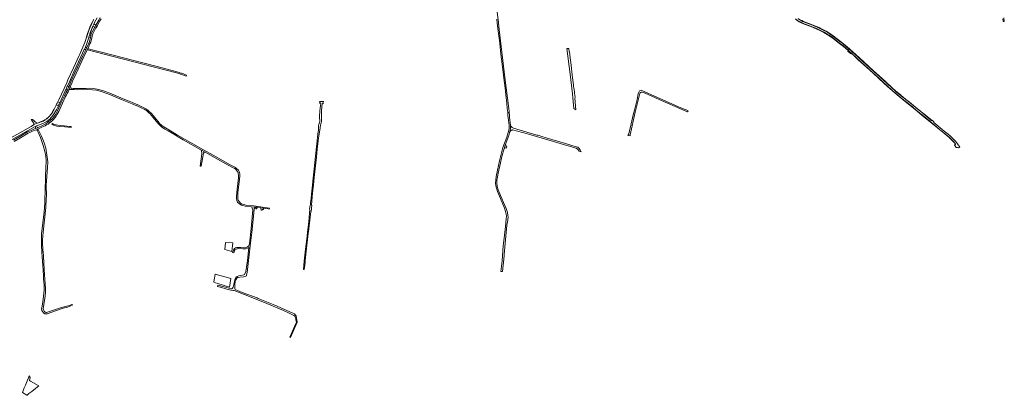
# Model space of a CAD drawing. Extents: x 152825 to 164088, y 457113 to 463005.
# Tile 339 of 364: x 161618 to 164088, y 459506 to 460448. Entities that reach past the tile are written whole.
import ezdxf

# ---------------------------------------------------------------- set-up
doc = ezdxf.new("R2010")
doc.units = 0
doc.header["$LTSCALE"] = 0.5
for name, color, linetype, lineweight in [('B-PV-VH-GESLOTENVERHARDING_ASFALT-GV', 251, 'CONTINUOUS', 18), ('B-PV-VH-GESLOTENVERHARDING_BETON-GV', 251, 'CONTINUOUS', 18), ('B-PV-VH-HALFVERHARDING_GRASBETONSTEEN-GV', 251, 'CONTINUOUS', 18), ('B-PV-VH-HALFVERHARDING_PUIN-GV', 251, 'CONTINUOUS', 18), ('B-PV-VH-ONVERHARD-GV', 251, 'CONTINUOUS', 18), ('B-PV-VH-ONVERHARD_ZAND-GV', 251, 'CONTINUOUS', 18), ('B-PV-VH-OPENVERHARDING-GV', 251, 'CONTINUOUS', 18), ('B-PV-VH-OPENVERHARDING_BETONSTRAATSTEEN-GV', 251, 'CONTINUOUS', 18)]:
    doc.layers.add(name, color=color, linetype=linetype, lineweight=lineweight)

msp = doc.modelspace()

# ---------------------------------------------------------------- linework, layer by layer
at = {"layer": 'B-PV-VH-GESLOTENVERHARDING_ASFALT-GV', "flags": 128}
for points in [[(162814.352, 460450.023), (162815.605, 460439.384), (162817.134, 460427.182), (162817.985, 460419.775), (162820.103, 460401.9), (162821.77, 460388.495), (162824.921, 460362.13), (162826.478, 460349.29), (162830.316, 460316.625), (162832.168, 460301.682), (162835.249, 460276.405), (162838.113, 460251.935), (162839.638, 460239.057), (162840.937, 460225.566), (162841.821, 460215.222), (162845.617, 460215.857), (162845.407, 460217.58), (162844.391, 460225.896), (162835.065, 460303.441), (162820.742, 460423.571), (162817.857, 460448.131), (162811.59, 460499.998)], [(161804.103, 460449.861), (161803.055, 460447.883), (161799.41, 460440.701), (161798.587, 460439.08), (161794.42, 460429.487), (161791.22, 460421.761), (161788.635, 460413.85), (161785.966, 460405.247), (161783.847, 460398.492), (161781.363, 460390.997), (161778.999, 460384.977), (161768.699, 460362.026), (161767.252, 460358.801), (161752.606, 460327.689), (161738.7, 460297.308), (161735.62, 460290.359), (161715.581, 460246.966), (161713.282, 460242.003), (161718.271, 460239.645), (161733.01, 460271.52), (161733.345, 460272.293), (161738.112, 460283.311), (161738.198, 460283.5), (161742.509, 460292.905), (161753.65, 460317.217), (161771.133, 460354.956), (161779.651, 460373.407), (161780.078, 460374.332), (161780.278, 460374.764), (161782.628, 460379.799), (161782.717, 460379.99), (161783.586, 460381.851), (161786.31, 460389.042), (161788.754, 460396.602), (161791.306, 460404.609), (161791.326, 460404.674), (161792.887, 460409.695), (161793.917, 460413.012), (161795.707, 460418.274), (161797.756, 460423.5), (161800.786, 460430.734), (161804.545, 460439.237), (161805.449, 460441.086), (161808.577, 460447.138), (161812.011, 460453.428)], [(163563.57, 460450.68), (163568.188, 460447.132), (163573.394, 460443.678), (163578.64, 460441.058), (163585.891, 460438.158), (163596.909, 460433.964), (163605.327, 460430.724), (163614.809, 460426.865), (163621.857, 460423.749), (163628.549, 460420.557), (163635.505, 460416.907), (163642.339, 460413.073), (163648.299, 460409.237), (163656.283, 460403.414), (163664.721, 460397.034), (163674.253, 460389.74), (163682.155, 460383.435), (163688.935, 460377.774), (163696.038, 460371.723), (163698.59, 460374.582), (163692.557, 460379.786), (163683.098, 460387.777), (163674.31, 460394.797), (163663.476, 460403.242), (163656.848, 460408.134), (163650.747, 460412.421), (163644.724, 460416.282), (163638.804, 460419.705), (163633.301, 460422.592), (163626.62, 460425.862), (163619.562, 460429.069), (163612.31, 460432.221), (163607.918, 460434.081), (163602.259, 460436.25), (163590.452, 460440.711), (163581.522, 460444.329), (163575.988, 460447.059), (163571.627, 460449.797)], [(164084.169, 460450.753), (164085.027, 460444.018), (164087.519, 460444.194), (164086.442, 460453.32)], [(161599.076, 460148.187), (161656.388, 460180.12), (161660.158, 460181.754), (161667.643, 460184.996), (161678.986, 460189.705), (161685.471, 460193.044), (161693.08, 460199.075), (161700.786, 460207.692), (161710.057, 460222.591), (161714.824, 460232.415), (161709.934, 460234.708), (161709.472, 460233.752), (161704.524, 460223.521), (161702.126, 460219.243), (161700.798, 460216.905), (161699.323, 460214.581), (161698.103, 460212.75), (161696.983, 460211.361), (161695.274, 460209.267), (161693.544, 460207.315), (161691.949, 460205.496), (161690.796, 460204.209), (161689.59, 460202.972), (161688.333, 460201.787), (161687.028, 460200.655), (161685.677, 460199.579), (161684.281, 460198.56), (161682.845, 460197.601), (161681.369, 460196.703), (161679.857, 460195.867), (161678.312, 460195.095), (161676.308, 460194.156), (161662.809, 460188.737), (161662.598, 460188.728), (161662.345, 460188.783), (161662.124, 460188.897), (161653.268, 460185.014), (161653.149, 460184.593), (161652.809, 460184.373), (161646.293, 460180.646), (161582.265, 460144.029)]]:
    msp.add_lwpolyline(points, dxfattribs=at)
for points in [[(161782.717, 460379.99), (161782.628, 460379.799), (161780.278, 460374.764), (161780.078, 460374.332), (161779.651, 460373.407), (161783.515, 460373.494), (161785.249, 460377.154)], [(163806.795, 460276.177), (163792.789, 460289.001), (163776.141, 460304.288), (163759.382, 460319.599), (163741.988, 460335.512), (163719.133, 460356.38), (163706.309, 460367.924), (163698.59, 460374.582), (163696.038, 460371.723), (163696.244, 460371.547), (163704.833, 460363.657), (163707.104, 460361.898), (163715.931, 460353.723), (163738.655, 460332.988), (163756.23, 460316.995), (163781.036, 460294.338), (163794.831, 460281.703), (163806.522, 460271.112), (163814.298, 460264.253), (163821.68, 460258.077), (163835.895, 460246.552), (163856.065, 460230.224), (163867.51, 460220.919), (163886.595, 460205.296), (163905.734, 460189.47), (163924.484, 460174.081), (163936.927, 460163.9), (163944.006, 460158.054), (163949.91, 460152.988), (163955.46, 460147.661), (163960.083, 460142.926), (163963.372, 460138.827), (163965.219, 460136.282), (163964.769, 460134.918), (163964.158, 460133.816), (163963.527, 460132.927), (163963.542, 460132.902), (163966.746, 460127.56), (163967.041, 460127.603), (163967.761, 460127.632), (163968.012, 460127.658), (163969.316, 460127.797), (163970.512, 460127.587), (163971.595, 460127.138), (163972.397, 460126.567), (163974.458, 460128.026), (163975.993, 460129.112), (163975.855, 460129.306), (163971.862, 460134.674), (163968.15, 460139.53), (163964.007, 460144.564), (163959.649, 460149.53), (163955.974, 460153.089), (163951.708, 460156.901), (163946.775, 460161.106), (163937.081, 460169.039), (163911.119, 460190.42), (163910.924, 460191.351), (163910.776, 460192.054), (163910.342, 460192.421), (163906.988, 460195.259), (163906.772, 460195.441), (163906.361, 460195.516), (163905.329, 460195.703), (163905.239, 460195.72), (163904.386, 460196.098), (163904.367, 460196.106), (163903.406, 460196.654), (163902.499, 460197.322), (163894.464, 460204.049), (163877.743, 460217.712), (163860.274, 460231.869), (163843.7, 460245.309), (163825.287, 460260.19), (163817.505, 460266.606), (163812.192, 460271.241)], [(163696.244, 460371.547), (163696.245, 460370.19), (163696.066, 460368.808), (163700.751, 460364.398), (163700.825, 460364.328), (163702.317, 460364.333), (163703.584, 460364.141), (163704.833, 460363.657)], [(162213.279, 459977.53), (162222.953, 459976.265), (162228.606, 459975.526), (162233.435, 459974.894), (162241.121, 459973.357), (162243.653, 459972.675), (162244.699, 459975.833), (162233.075, 459977.331), (162204.904, 459980.963), (162185.766, 459983.107), (162178.776, 459984.908), (162174.531, 459986.686), (162171.651, 459988.402), (162168.356, 459991.78), (162166.043, 459995.436), (162165.071, 459998.44), (162164.832, 460000), (162164.606, 460001.469), (162164.616, 460005.239), (162165.256, 460014.32), (162166.647, 460028.075), (162168.877, 460047.097), (162169.579, 460056.328), (162169.699, 460061.062), (162169.156, 460065.466), (162168.123, 460067.797), (162167.167, 460069.523), (162166.674, 460070.413), (162165.085, 460072.16), (162162.832, 460074.22), (162160.143, 460076.365), (162157.204, 460078.085), (162143.919, 460085.26), (162110.847, 460103.939), (162071.33, 460126.267), (162013.98, 460158.527), (162000, 460166.84), (161983.178, 460176.844), (161974.841, 460182.494), (161973.701, 460183.553), (161968.562, 460188.329), (161964.712, 460192.616), (161959.086, 460199.684), (161952.45, 460208.021), (161947.675, 460213.649), (161943.52, 460217.545), (161939.161, 460221.034), (161934.068, 460224.701), (161928.513, 460227.845), (161922.524, 460230.798), (161916.259, 460233.619), (161909.809, 460236.449), (161900.325, 460240.551), (161892.344, 460243.879), (161877.453, 460249.935), (161847.66, 460262.072), (161830.831, 460268.83), (161828.237, 460269.635), (161825.244, 460270.451), (161812.357, 460273.966), (161802.404, 460275.521), (161793.7, 460276.236), (161784.568, 460275.937), (161751.66, 460276.052), (161748.482, 460276.372), (161746.999, 460273.348), (161754.598, 460272.917), (161763.612, 460272.632), (161787.145, 460273.225), (161800.304, 460272.83), (161810.266, 460271.616), (161819.225, 460269.355), (161827.428, 460266.179), (161845.446, 460259.497), (161874.766, 460247.601), (161899.521, 460237.425), (161904.86, 460235.097), (161910.055, 460232.901), (161915.784, 460230.479), (161922.294, 460227.63), (161929.646, 460223.646), (161932.389, 460222.143), (161935.476, 460220.186), (161939.024, 460217.358), (161940.704, 460215.849), (161942.918, 460213.773), (161944.676, 460211.846), (161947.617, 460208.787), (161951.501, 460204.086), (161952.655, 460202.794), (161964.157, 460188.422), (161968.193, 460184.323), (161973.136, 460179.82), (161981.45, 460173.96), (161990.016, 460169.549), (162000, 460163.524), (162027.956, 460146.652), (162072.543, 460121.735), (162083.227, 460115.786), (162088.66, 460112.759), (162141.006, 460083.574), (162153.192, 460077.019), (162157.032, 460074.604), (162160.59, 460071.967), (162163.465, 460068.713), (162165.526, 460064.951), (162166.151, 460062.152), (162166.498, 460058.194), (162166.319, 460051.212), (162163.185, 460023.361), (162161.395, 460004.408), (162161.358, 460000), (162161.353, 459999.467), (162162.392, 459994.532), (162164.042, 459990.712), (162166.721, 459987.712), (162168.806, 459986.308), (162170.106, 459985.433), (162174.369, 459982.894), (162177.458, 459981.733), (162183.418, 459980.234), (162199.295, 459978.713), (162208.232, 459977.856), (162210.448, 459977.643)], [(161718.271, 460239.645), (161713.282, 460242.003), (161711.823, 460238.854), (161711.349, 460237.831), (161709.934, 460234.708), (161714.824, 460232.415), (161716.285, 460235.48), (161716.806, 460236.572)], [(162849, 460183.778), (162846.495, 460203.33), (162846.171, 460208.118), (162845.687, 460215.285), (162845.617, 460215.857), (162841.821, 460215.222), (162842.414, 460208.273), (162842.952, 460202.473), (162845.334, 460183.549), (162845.556, 460180.667), (162845.418, 460176.67), (162845.333, 460174.222), (162843.333, 460165.556), (162839.333, 460153.444), (162829.778, 460127.444), (162824.444, 460107.444), (162821.222, 460093.889), (162816.444, 460071.222), (162813.333, 460054.889), (162812.333, 460046.778), (162811.667, 460038.444), (162812, 460031.889), (162813.444, 460025.222), (162816.111, 460017.556), (162823.58, 460000), (162834, 459975.778), (162836.556, 459967.111), (162838.222, 459960.667), (162838.556, 459955.667), (162838, 459948.778), (162836.3, 459929.16), (162832.86, 459899.74), (162830.86, 459880.68), (162827.9, 459843.1), (162824.975, 459816.348), (162828.77, 459816.082), (162832.72, 459855.74), (162833.068, 459859.401), (162840, 459932.36), (162841.84, 459945.38), (162842.3, 459946.12), (162843, 459954), (162842.556, 459957.111), (162841.111, 459964.333), (162838.222, 459974.444), (162831.667, 459989.889), (162827.071, 460000), (162823.889, 460007), (162817.667, 460021.556), (162815.333, 460030.222), (162815, 460039.333), (162815, 460045.444), (162816.333, 460054), (162818.111, 460062.889), (162823.444, 460088.889), (162827.333, 460105.444), (162832.667, 460124.778), (162836.556, 460135.889), (162837.222, 460138), (162843, 460153.556), (162845.444, 460160.667), (162846.778, 460165.111), (162848.72, 460173.776), (162848.961, 460180.739)]]:
    msp.add_lwpolyline(points, close=True, dxfattribs=at)
at = {"layer": 'B-PV-VH-GESLOTENVERHARDING_BETON-GV', "flags": 128}
for points in [[(161819.667, 460453.691), (161816.086, 460447.272), (161809.001, 460435.055), (161808.903, 460434.884), (161805.992, 460429.69), (161805.914, 460429.542), (161796.447, 460411.494), (161796.194, 460410.276), (161795.975, 460408.802), (161795.269, 460404.046), (161795.046, 460402.545), (161794.065, 460397.576), (161792.681, 460393.584), (161790.879, 460389.245), (161786.071, 460378.89), (161785.922, 460378.575), (161785.249, 460377.154), (161783.515, 460373.494), (161783.366, 460373.179), (161775.403, 460356.369), (161755.892, 460314.707), (161747.076, 460295.347), (161745.967, 460292.75), (161745.12, 460290.787), (161742.305, 460283.278), (161740.732, 460279.283), (161740.611, 460278.989), (161740.477, 460278.66), (161738.852, 460274.682), (161738.202, 460273.283), (161738.193, 460273.266), (161737.031, 460270.875), (161736.192, 460269.359), (161733.831, 460265.287), (161731.886, 460261.668), (161729.8, 460257.459), (161721.999, 460240.55), (161712.415, 460219.505), (161708.319, 460211.539), (161705.994, 460207.988), (161703.476, 460204.599), (161700.687, 460201.288), (161697.394, 460198.035), (161695.237, 460196.153), (161694.117, 460195.176), (161690.458, 460192.131), (161688.859, 460190.91), (161687.073, 460189.545), (161683.611, 460187.396), (161679.745, 460185.47), (161671.542, 460181.651), (161663.259, 460177.781), (161662.209, 460177.294), (161662.173, 460177.277), (161658.5, 460175.584), (161658.428, 460175.551), (161655.204, 460174.227), (161646.489, 460170.757), (161642.061, 460168.81), (161637.75, 460166.61), (161617.9, 460155.151), (161601.916, 460145.959)], [(161603.669, 460142.93), (161619.647, 460152.118), (161639.421, 460163.534), (161643.562, 460165.647), (161647.841, 460167.528), (161656.517, 460170.982), (161659.826, 460172.342), (161663.677, 460174.117), (161664.735, 460174.607), (161673.022, 460178.479), (161681.265, 460182.317), (161685.317, 460184.336), (161689.063, 460186.661), (161692.641, 460189.394), (161695.583, 460191.842), (161696.388, 460192.512), (161699.777, 460195.47), (161703.261, 460198.911), (161706.222, 460202.426), (161708.866, 460205.984), (161711.347, 460209.776), (161715.566, 460217.979), (161725.181, 460239.092), (161732.957, 460255.949), (161734.996, 460260.062), (161736.887, 460263.58), (161739.238, 460267.634), (161740.139, 460269.262), (161741.363, 460271.78), (161742.061, 460273.282), (161742.17, 460273.549), (161743.61, 460277.073), (161743.98, 460277.98), (161744.516, 460279.342), (161745.572, 460282.023), (161748.367, 460289.478), (161749.183, 460291.369), (161750.278, 460293.935), (161759.07, 460313.239), (161778.57, 460354.878), (161787.157, 460373.006), (161788.504, 460375.85), (161789.246, 460377.416), (161794.084, 460387.836), (161795.953, 460392.338), (161797.452, 460396.66), (161798.496, 460401.949), (161799.371, 460407.842), (161800.971, 460412.584), (161808.977, 460427.845), (161809.069, 460428.021), (161811.943, 460433.151), (161812.094, 460433.41), (161819.129, 460445.541), (161821.81, 460450.349)], [(163564.629, 460448.893), (163569.625, 460445.24), (163573.001, 460443.083), (163576.014, 460441.448), (163579.923, 460439.754), (163590.69, 460435.548), (163601.831, 460431.305), (163609.997, 460428.014), (163617.106, 460425.092), (163624.671, 460421.626), (163634.973, 460416.402), (163643.255, 460411.669), (163648.441, 460408.246), (163657.156, 460401.846), (163666.246, 460394.982), (163674.13, 460388.907), (163683.856, 460381.076), (163695.498, 460371.192), (163695.292, 460369.193), (163695.263, 460368.908), (163696.066, 460368.808), (163696.245, 460370.19), (163696.244, 460371.547), (163696.038, 460371.723), (163688.935, 460377.774), (163682.155, 460383.435), (163674.253, 460389.74), (163664.721, 460397.034), (163656.283, 460403.414), (163648.299, 460409.237), (163642.339, 460413.073), (163635.505, 460416.907), (163628.549, 460420.557), (163621.857, 460423.749), (163614.809, 460426.865), (163605.327, 460430.724), (163596.909, 460433.964), (163585.891, 460438.158), (163578.64, 460441.058), (163573.394, 460443.678), (163568.188, 460447.132), (163563.57, 460450.68)], [(163571.627, 460449.797), (163575.988, 460447.059), (163581.522, 460444.329), (163590.452, 460440.711), (163602.259, 460436.25), (163607.918, 460434.081), (163612.31, 460432.221), (163619.562, 460429.069), (163626.62, 460425.862), (163633.301, 460422.592), (163638.804, 460419.705), (163644.724, 460416.282), (163650.747, 460412.421), (163656.848, 460408.134), (163663.476, 460403.242), (163674.31, 460394.797), (163683.098, 460387.777), (163692.557, 460379.786), (163698.59, 460374.582), (163699.11, 460375.165), (163688.186, 460384.509), (163680.091, 460391.177), (163665.826, 460402.341), (163657.443, 460408.608), (163653.394, 460411.44), (163649.504, 460414.044), (163645.007, 460416.966), (163640.379, 460419.672), (163635.608, 460422.176), (163630.525, 460424.722), (163622.754, 460428.469), (163616.173, 460431.34), (163609.936, 460433.925), (163603.71, 460436.414), (163590.099, 460441.599), (163583.654, 460444.159), (163579.247, 460446.174), (163574.963, 460448.469), (163570.849, 460451.162)]]:
    msp.add_lwpolyline(points, dxfattribs=at)
for points in [[(163699.11, 460375.165), (163698.59, 460374.582), (163706.309, 460367.924), (163719.133, 460356.38), (163741.988, 460335.512), (163759.382, 460319.599), (163776.141, 460304.288), (163792.789, 460289.001), (163806.795, 460276.177), (163812.192, 460271.241), (163817.505, 460266.606), (163825.287, 460260.19), (163843.7, 460245.309), (163860.274, 460231.869), (163877.743, 460217.712), (163894.464, 460204.049), (163902.499, 460197.322), (163903.406, 460196.654), (163904.367, 460196.106), (163904.386, 460196.098), (163905.239, 460195.72), (163905.329, 460195.703), (163906.361, 460195.516), (163906.403, 460195.699), (163906.48, 460196.028), (163905.721, 460196.211), (163905.53, 460196.257), (163904.395, 460196.794), (163902.9, 460197.884), (163889.035, 460209.325), (163871.858, 460223.408), (163853.625, 460238.213), (163835.844, 460252.533), (163826.142, 460260.405), (163819.897, 460265.508), (163813.746, 460270.849), (163807.196, 460276.803), (163788.279, 460294.082), (163759.801, 460320.163), (163734.911, 460342.932), (163714.846, 460361.269), (163700.961, 460373.581)], [(163704.833, 460363.657), (163703.584, 460364.141), (163702.317, 460364.333), (163700.825, 460364.328), (163700.751, 460364.398), (163700.766, 460363.699), (163702.117, 460363.676), (163703.301, 460363.47), (163704.278, 460363.153), (163705.573, 460362.247), (163707.305, 460360.708), (163721.003, 460348.075), (163741.743, 460329.199), (163758.307, 460314.1), (163772.583, 460301.082), (163795.629, 460279.972), (163806.869, 460269.803), (163813.413, 460264.037), (163818.686, 460259.563), (163833.567, 460247.489), (163864.068, 460222.823), (163881.752, 460208.206), (163906.192, 460188.146), (163933.555, 460165.772), (163943.591, 460157.469), (163949.35, 460152.513), (163955.058, 460147.065), (163959.098, 460142.816), (163962.21, 460139.128), (163964.326, 460136.147), (163963.877, 460134.812), (163962.995, 460133.358), (163963.527, 460132.927), (163964.158, 460133.816), (163964.769, 460134.918), (163965.219, 460136.282), (163963.372, 460138.827), (163960.083, 460142.926), (163955.46, 460147.661), (163949.91, 460152.988), (163944.006, 460158.054), (163936.927, 460163.9), (163924.484, 460174.081), (163905.734, 460189.47), (163886.595, 460205.296), (163867.51, 460220.919), (163856.065, 460230.224), (163835.895, 460246.552), (163821.68, 460258.077), (163814.298, 460264.253), (163806.522, 460271.112), (163794.831, 460281.703), (163781.036, 460294.338), (163756.23, 460316.995), (163738.655, 460332.988), (163715.931, 460353.723), (163707.104, 460361.898)], [(161708.409, 460181.896), (161711.355, 460181.334), (161717.021, 460180.346), (161731.222, 460179.243), (161746.814, 460178.026), (161746.928, 460180.421), (161743.086, 460180.652), (161735.783, 460181.487), (161729.114, 460182.059), (161720.481, 460182.82), (161713.787, 460183.579), (161708.894, 460184.272), (161705.063, 460185.074), (161702.737, 460186.047), (161699.699, 460187.565), (161698.475, 460185.675), (161702.287, 460183.722), (161705.205, 460182.536)]]:
    msp.add_lwpolyline(points, close=True, dxfattribs=at)
at = {"layer": 'B-PV-VH-HALFVERHARDING_GRASBETONSTEEN-GV', "flags": 128}
for points in [[(161768.699, 460362.026), (161778.999, 460384.977), (161781.363, 460390.997), (161783.847, 460398.492), (161785.966, 460405.247), (161788.635, 460413.85), (161791.22, 460421.761), (161794.42, 460429.487), (161798.587, 460439.08), (161799.41, 460440.701), (161799.053, 460440.882), (161798.225, 460439.25), (161794.052, 460429.643), (161790.845, 460421.9), (161788.254, 460413.971), (161785.584, 460405.366), (161783.466, 460398.615), (161780.987, 460391.133), (161778.63, 460385.132), (161768.334, 460362.189)], [(161804.545, 460439.237), (161804.725, 460438.695), (161805.806, 460440.906), (161808.93, 460446.95), (161808.577, 460447.138), (161805.449, 460441.086)], [(161795.269, 460404.046), (161795.975, 460408.802), (161793.271, 460409.584), (161792.887, 460409.695), (161791.326, 460404.674)], [(161792.887, 460409.695), (161793.271, 460409.584), (161794.297, 460412.888), (161796.083, 460418.137), (161798.127, 460423.35), (161801.155, 460430.579), (161800.786, 460430.734), (161797.756, 460423.5), (161795.707, 460418.274), (161793.917, 460413.012)], [(163149.222, 460157.222), (163148.778, 460159.222), (163162, 460216), (163173.444, 460263.111), (163174, 460265), (163174.889, 460265.778), (163176.667, 460266.556), (163178.778, 460266.556), (163181.444, 460265.778), (163186.444, 460263.889), (163229, 460245), (163275.111, 460224.778), (163293.222, 460217.444), (163294.527, 460219.972), (163289.667, 460222.111), (163286.667, 460223.111), (163276, 460227.667), (163217.889, 460252.889), (163176.333, 460271.667), (163172.778, 460269.667), (163170.667, 460266.889), (163169.444, 460262.222), (163166.556, 460248.111), (163160.111, 460221.667), (163156.444, 460209.778), (163149.535, 460179.906), (163148.889, 460177.111), (163145.444, 460161.778), (163143.333, 460158.222)], [(161704.524, 460223.521), (161709.472, 460233.752), (161709.112, 460233.926), (161704.175, 460223.717), (161701.778, 460219.439), (161700.455, 460217.111), (161698.988, 460214.799), (161697.78, 460212.987), (161696.672, 460211.613), (161694.969, 460209.526), (161693.244, 460207.58), (161691.649, 460205.761), (161690.503, 460204.482), (161689.309, 460203.257), (161688.065, 460202.083), (161686.772, 460200.963), (161685.434, 460199.897), (161684.052, 460198.888), (161682.63, 460197.938), (161681.168, 460197.049), (161679.671, 460196.221), (161678.137, 460195.455), (161676.148, 460194.523), (161662.124, 460188.897), (161662.345, 460188.783), (161662.598, 460188.728), (161662.809, 460188.737), (161676.308, 460194.156), (161678.312, 460195.095), (161679.857, 460195.867), (161681.369, 460196.703), (161682.845, 460197.601), (161684.281, 460198.56), (161685.677, 460199.579), (161687.028, 460200.655), (161688.333, 460201.787), (161689.59, 460202.972), (161690.796, 460204.209), (161691.949, 460205.496), (161693.544, 460207.315), (161695.274, 460209.267), (161696.983, 460211.361), (161698.103, 460212.75), (161699.323, 460214.581), (161700.798, 460216.905), (161702.126, 460219.243)], [(161695.237, 460196.153), (161693.08, 460199.075), (161685.471, 460193.044), (161688.859, 460190.91), (161690.458, 460192.131), (161694.117, 460195.176)], [(161660.158, 460181.754), (161656.388, 460180.12), (161658.5, 460175.584), (161662.173, 460177.277)], [(161663.89, 460172.658), (161664.225, 460172.848), (161663.677, 460174.117), (161659.826, 460172.342), (161660.803, 460170.903), (161661.716, 460171.422)]]:
    msp.add_lwpolyline(points, close=True, dxfattribs=at)
at = {"layer": 'B-PV-VH-HALFVERHARDING_PUIN-GV', "flags": 128}
msp.add_lwpolyline([(162340.742, 459904.053), (162338.578, 459904.193), (162334.998, 459872.822), (162331.663, 459842.292), (162329.684, 459821.598), (162331.679, 459821.405), (162332.08, 459826.93), (162333.519, 459839.399), (162334.071, 459844.189), (162337.527, 459874.893)], close=True, dxfattribs=at)
at = {"layer": 'B-PV-VH-ONVERHARD-GV', "flags": 128}
for points in [[(162995.433, 460376.46), (162990.352, 460376.25), (162998.285, 460311.608), (163004.318, 460262.316), (163006.302, 460243.505), (163008.048, 460225.645), (163012.811, 460222.629), (163010.668, 460251.283), (163011.31, 460253.142), (163010.992, 460253.288), (163010.837, 460253.498), (163010.747, 460253.765), (163009.614, 460264.102), (163009.402, 460266.034), (163008.344, 460273.689), (163007.958, 460276.48), (163007.251, 460282.017), (163006.872, 460284.65), (163006.737, 460285.315), (163004.614, 460302.462), (163000, 460341.39), (162998.702, 460352.659), (162997.099, 460367.539), (162995.919, 460367.504)], [(162132.277, 459871.714), (162149.911, 459866.725), (162152.396, 459888.189), (162133.887, 459889.312)]]:
    msp.add_lwpolyline(points, close=True, dxfattribs=at)
at = {"layer": 'B-PV-VH-ONVERHARD_ZAND-GV', "flags": 128}
for points in [[(162369.916, 460239.331), (162369.906, 460238.59), (162372.784, 460238.716), (162371.924, 460232.631), (162371.263, 460227.207), (162370.667, 460219.071), (162370.336, 460213.713), (162370.215, 460211.437), (162369.977, 460203.975), (162370.136, 460200.007), (162370.572, 460197.109), (162370.691, 460193.895), (162370.136, 460190.68), (162369.144, 460188.021), (162368.39, 460185.322), (162367.516, 460182.147), (162367.08, 460178.893), (162367.001, 460172.305), (162365.77, 460161.391), (162364.918, 460153.345), (162364.879, 460153.351), (162362.776, 460136.709), (162365.765, 460136.638)], [(162365.765, 460136.638), (162366.599, 460144.223), (162367.18, 460150.881), (162368.868, 460160.867), (162371.344, 460177.178), (162371.406, 460177.877), (162372.411, 460183.38), (162373.311, 460186.714), (162374.052, 460189.942), (162374.581, 460193.276), (162374.528, 460200.896), (162374.66, 460216.199), (162375.76, 460231.903), (162377.15, 460238.518), (162380.529, 460238.659)], [(162380.361, 460243.244), (162369.482, 460243.216)]]:
    msp.add_lwpolyline(points, dxfattribs=at)
at = {"layer": 'B-PV-VH-ONVERHARD_ZAND-GV'}
for points in [[(162369.482, 460243.216, -0.60884544), (162370.273, 460239.852)], [(162370.273, 460239.852, 0.27180309), (162369.916, 460239.331)], [(162380.529, 460238.659, -0.87412441), (162380.361, 460243.244)]]:
    msp.add_lwpolyline(points, format="xyb", dxfattribs=at)
at = {"layer": 'B-PV-VH-ONVERHARD_ZAND-GV', "flags": 128}
for points in [[(161688.15, 460090.531), (161688.196, 460091.745), (161686.265, 460109.496), (161683.14, 460126.388), (161678.94, 460139.783), (161672.449, 460155.965), (161663.89, 460172.658), (161661.716, 460171.422), (161663.269, 460167.851), (161669.892, 460152.625), (161676.573, 460132.904), (161680.8, 460117.512), (161683.353, 460106.066), (161684.276, 460094.552), (161682.696, 460056.063), (161681.267, 460015.304), (161680.834, 460000), (161680.504, 459988.342), (161679.441, 459966.274), (161672.625, 459910.93), (161672.221, 459891.244), (161672.247, 459881.559), (161672.73, 459875.453), (161672.957, 459872.585), (161673.281, 459865.131), (161673.537, 459864.007), (161674.19, 459853.845), (161674.665, 459841.954), (161675.42, 459832.293), (161676.484, 459819.092), (161677.11, 459806.077), (161677.855, 459798.54), (161678.632, 459788.525), (161679.071, 459783.882), (161679.436, 459781.676), (161679.335, 459776.864), (161679.014, 459769.926), (161678.45, 459761.758), (161677.736, 459754.36), (161676.752, 459746.94), (161674.73, 459734.433), (161673.21, 459725.656), (161672.713, 459723.008), (161673.735, 459718.306), (161673.933, 459717.845), (161674.145, 459717.39), (161674.371, 459716.943), (161674.612, 459716.503), (161674.866, 459716.07), (161675.135, 459715.646), (161675.416, 459715.231), (161675.711, 459714.825), (161676.018, 459714.429), (161676.338, 459714.043), (161676.67, 459713.667), (161677.014, 459713.302), (161677.37, 459712.948), (161677.736, 459712.605), (161678.113, 459712.274), (161678.501, 459711.956), (161678.898, 459711.65), (161679.305, 459711.357), (161679.722, 459711.077), (161680.146, 459710.811), (161680.58, 459710.558), (161680.898, 459710.384), (161683.184, 459709.821), (161687.272, 459710.147), (161693.58, 459712.425), (161709.905, 459718.403), (161727.19, 459724.124), (161738.059, 459726.865), (161750.394, 459732.38), (161748.347, 459734.003), (161744.045, 459732.103), (161742.059, 459731.442), (161739.22, 459730.496), (161722.954, 459725.876), (161707.771, 459721.178), (161689.929, 459715.051), (161685.021, 459713.486), (161683.688, 459713.521), (161681.893, 459714.304), (161680.584, 459715.631), (161678.994, 459716.957), (161677.355, 459719.948), (161676.715, 459723.028), (161677.318, 459727.488), (161679.508, 459739.705), (161681.524, 459753.504), (161682.468, 459765.131), (161682.721, 459773.006), (161681.995, 459785.25), (161680.172, 459808.779), (161679.235, 459821.522), (161678.194, 459838.638), (161677.412, 459853.799), (161676.267, 459866.541), (161676.035, 459867.793), (161675.562, 459875.123), (161675.166, 459883.876), (161675.188, 459895.317), (161676.825, 459915.378), (161680.14, 459945.845), (161683.422, 459977.479), (161684.394, 460000), (161684.644, 460005.806), (161684.271, 460033.219), (161687.665, 460077.686)], [(162856.972, 460171.204), (162863.214, 460169.678), (162882.282, 460164.683), (162894.176, 460161.255), (162913.778, 460155.333), (162956.556, 460143), (162990.444, 460132.778), (163000, 460130.12), (163007.222, 460128.111), (163013.222, 460125.778), (163017, 460123.667), (163019.667, 460121.333), (163020.879, 460118.706), (163026.023, 460117.116), (163025.111, 460118.556), (163023.667, 460121.889), (163020.444, 460125.778), (163017.778, 460128.778), (163011.333, 460130.556), (163003.109, 460132.895), (163000, 460133.779), (162986.485, 460137.624), (162938.444, 460151.667), (162927.667, 460155), (162918, 460158.333), (162915.333, 460159), (162915.163, 460159.051), (162856.667, 460176.556), (162852.889, 460178.222), (162851.642, 460179.608), (162850.889, 460180.444), (162849, 460183.778), (162848.961, 460180.739), (162848.72, 460173.776), (162846.778, 460165.111), (162849.292, 460169.354), (162850.474, 460170.521), (162851.144, 460171.017), (162851.584, 460171.343), (162851.983, 460171.437), (162852.726, 460171.611), (162854.142, 460171.637)], [(162354.404, 460032.513), (162352.082, 460032.913), (162349.67, 460010.611), (162348.799, 460000), (162347.519, 459989.175), (162346.935, 459984.673), (162346.05, 459982.253), (162345.028, 459973.312), (162345.676, 459971.458), (162345.682, 459971.441), (162344.925, 459963.855), (162343.816, 459951.165), (162343.105, 459942.351), (162341.606, 459928.43), (162339.605, 459914.778), (162338.628, 459905.088), (162338.578, 459904.193), (162340.742, 459904.053), (162342.134, 459917.399), (162342.763, 459921.297), (162343.128, 459923.748), (162348.193, 459967.169), (162348.781, 459967.15), (162350.63, 459983.017), (162349.509, 459983.203), (162351.453, 460003.747), (162353.219, 460021.591), (162353.768, 460027.129)], [(162208.232, 459977.856), (162199.295, 459978.713), (162200.54, 459975.682), (162202.455, 459971.608), (162198.215, 459924.694), (162194.237, 459886.207), (162192.405, 459880.79), (162189.089, 459877.979), (162185.865, 459876.75), (162181.452, 459876.056), (162172.621, 459876.628), (162166.711, 459876.721), (162162.067, 459876.522), (162160.559, 459876.133), (162158.771, 459875.672), (162156.267, 459873.988), (162154.096, 459869.804), (162151.606, 459864.055), (162154.972, 459863.496), (162156.378, 459868.396), (162157.649, 459870.494), (162159.437, 459871.748), (162161.025, 459872.9), (162163.341, 459873.765), (162166.413, 459874.153), (162177.296, 459873.361), (162184.805, 459873.702), (162189.293, 459874.662), (162191.93, 459875.944), (162192.647, 459876.326), (162189.059, 459843.806), (162184.824, 459816.478), (162181.805, 459808.99), (162179.823, 459807.801), (162172.685, 459806.324), (162167.229, 459805.715), (162163.099, 459804.025), (162160.135, 459801.059), (162157.199, 459795.797), (162154.64, 459784.092), (162152.846, 459777.17), (162151.858, 459774.52), (162151.784, 459774.432), (162151.615, 459774.252), (162151.436, 459774.082), (162151.246, 459773.925), (162151.046, 459773.78), (162150.837, 459773.648), (162150.621, 459773.531), (162150.397, 459773.427), (162150.167, 459773.339), (162149.931, 459773.265), (162149.692, 459773.207), (162149.449, 459773.164), (162149.203, 459773.137), (162148.957, 459773.126), (162148.711, 459773.132), (162148.465, 459773.153), (162148.221, 459773.19), (162147.98, 459773.242), (162130.896, 459777.594), (162114.799, 459781.915), (162114.597, 459781.438), (162113.79, 459779.016), (162120.248, 459777.225), (162121.87, 459776.776), (162137.764, 459772.079), (162147.176, 459769.532), (162152.902, 459768.74), (162155.56, 459768.48), (162183.404, 459757.501), (162235.815, 459736.959), (162237.304, 459736.323), (162279.432, 459718.318), (162293.517, 459712.299), (162305.082, 459706.382), (162305.199, 459706.247), (162307.639, 459704.278), (162309.728, 459700.571), (162310.524, 459696.623), (162311.63, 459691.278), (162311.738, 459689.167), (162307.003, 459678.355), (162295.57, 459651.752), (162296.889, 459650.716), (162313.542, 459689.546), (162313.63, 459691.247), (162313.188, 459693.409), (162313.124, 459693.569), (162312.563, 459694.967), (162311.948, 459698.614), (162310.858, 459705.074), (162309.035, 459707.789), (162307.199, 459710.192), (162305.429, 459710.923), (162301.424, 459712.394), (162258.176, 459732.143), (162215.777, 459748.921), (162213.077, 459749.99), (162175.596, 459763.757), (162158.24, 459771.655), (162157.473, 459772.778), (162157.117, 459773.818), (162157.321, 459781.836), (162158.68, 459791.828), (162160.292, 459795.899), (162162.854, 459799.833), (162165.075, 459801.005), (162170.336, 459802.11), (162178.922, 459803.18), (162182.742, 459804.094), (162184.633, 459804.754), (162186.294, 459805.884), (162186.926, 459808.153), (162188.002, 459813.616), (162196.158, 459880.482), (162199.807, 459914.057), (162202.499, 459938.824), (162205.57, 459972.881), (162206.015, 459974.618), (162206.838, 459975.434)], [(162147.445, 459798.579), (162108.403, 459809.673), (162106.681, 459799.999), (162104.959, 459790.324), (162104.898, 459790.089), (162104.95, 459789.953), (162105.043, 459789.888), (162105.121, 459789.834), (162109.041, 459787.896), (162114.94, 459786.073), (162143.988, 459777.095)], [(161665.919, 459529.271), (161664.486, 459530.343), (161644.896, 459541.594), (161642.685, 459542.864), (161643.94, 459550.531), (161641.534, 459554.338), (161639.587, 459549.228), (161637.116, 459543.735), (161632.171, 459531.27), (161632.017, 459530.891), (161629.335, 459524.282), (161628.379, 459521.926), (161624.77, 459513.177), (161636.106, 459505.718), (161636.67, 459506.279), (161641.095, 459509.935), (161648.418, 459515.25), (161657.746, 459522.623)]]:
    msp.add_lwpolyline(points, close=True, dxfattribs=at)
at = {"layer": 'B-PV-VH-OPENVERHARDING-GV', "flags": 128}
msp.add_lwpolyline([(162354.404, 460032.513), (162355.76, 460044.003), (162358.171, 460067.103), (162362.301, 460103.364), (162364.297, 460123.291), (162365.765, 460136.638), (162362.776, 460136.709), (162361.884, 460129.646), (162357.827, 460090.04), (162353.238, 460043.603), (162352.082, 460032.913)], close=True, dxfattribs=at)
at = {"layer": 'B-PV-VH-OPENVERHARDING_BETONSTRAATSTEEN-GV', "flags": 128}
for points in [[(161800.786, 460430.734), (161802.625, 460431.37), (161805.914, 460429.542), (161805.992, 460429.69), (161808.903, 460434.884), (161809.001, 460435.055), (161805.219, 460437.208), (161804.725, 460438.695), (161804.545, 460439.237)], [(161812.558, 460433.149), (161812.094, 460433.41), (161811.943, 460433.151), (161809.069, 460428.021), (161808.977, 460427.845), (161810.114, 460427.844)], [(161788.504, 460375.85), (161787.157, 460373.006), (161787.68, 460372.87), (161826.611, 460362.782), (161978.302, 460323.473), (162014.137, 460314.187), (162035.268, 460306.656), (162036.412, 460309.52), (162033.8, 460310.256), (162028.268, 460312.242), (162023.481, 460313.96), (162022.155, 460314.494), (162015.086, 460317.052), (162014.895, 460317.111), (161978.381, 460326.585), (161826.691, 460365.942), (161789.933, 460375.479), (161789.02, 460375.716)], [(161740.611, 460278.989), (161738.198, 460283.5), (161738.112, 460283.311), (161733.345, 460272.293), (161738.193, 460273.266), (161738.202, 460273.283), (161738.852, 460274.682), (161740.477, 460278.66)], [(161748.482, 460276.372), (161744.726, 460277.713), (161743.98, 460277.98), (161743.61, 460277.073), (161742.17, 460273.549), (161742.061, 460273.282), (161742.67, 460273.256), (161746.866, 460273.075), (161746.999, 460273.348)], [(161650.169, 460198.376), (161646.302, 460197.971), (161647.165, 460196.869), (161650.09, 460192.82), (161653.167, 460189.137), (161653.475, 460187.766), (161653.268, 460185.014), (161662.124, 460188.897), (161659.108, 460190.6), (161657.419, 460191.554), (161653, 460195.16)], [(162083.227, 460115.786), (162072.543, 460121.735), (162074.187, 460118.201), (162074.93, 460114.042), (162075.064, 460112.099), (162070.245, 460080.885), (162073.163, 460080.65), (162073.126, 460080.778), (162078.496, 460113.266), (162080.425, 460115.671), (162081.466, 460116.141)], [(162837.857, 460126.071), (162839.337, 460130.41), (162837.667, 460131.444), (162836.778, 460133.889), (162836.556, 460135.889), (162832.667, 460124.778), (162833.444, 460126.333), (162835, 460126.889), (162836.444, 460126.778)], [(162213.279, 459977.53), (162210.448, 459977.643), (162210.084, 459973.754), (162210.959, 459973.937), (162212.864, 459973.617)], [(162228.606, 459975.526), (162222.953, 459976.265), (162223.051, 459973.924), (162223.646, 459970.248), (162226.2, 459970.395), (162226.194, 459971.724), (162229.429, 459972.011), (162228.944, 459973.882), (162228.942, 459974.223)]]:
    msp.add_lwpolyline(points, close=True, dxfattribs=at)

doc.saveas('drawing.dxf')
